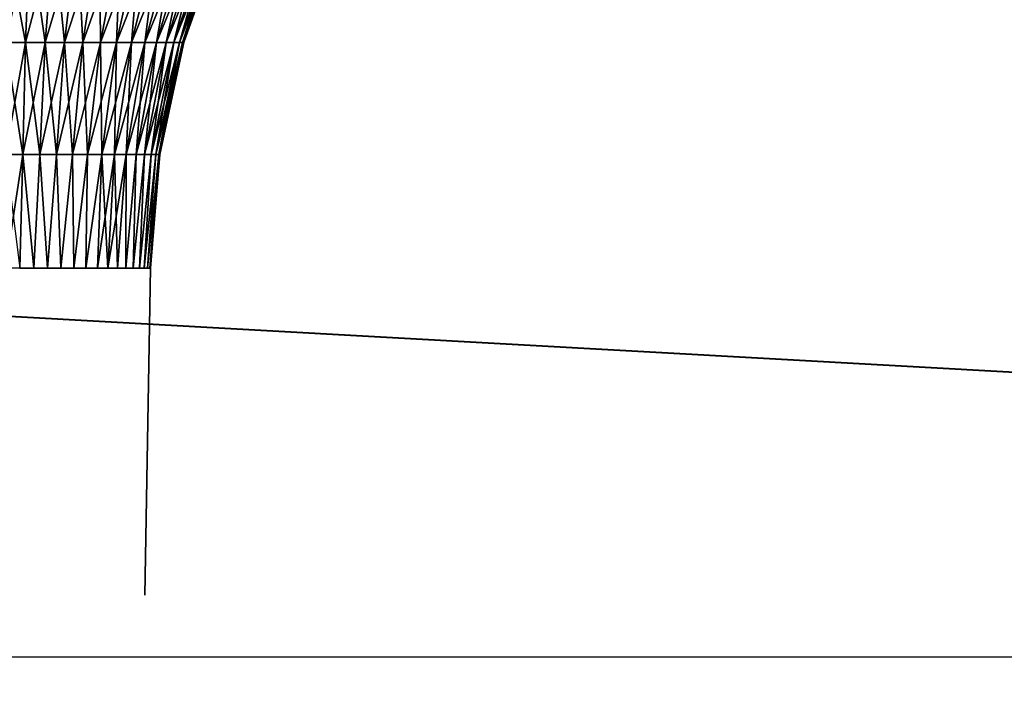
# Model space of a CAD drawing. Header units: millimetres. Extents: x -110 to 110, y 0 to 80.
# Tile 274 of 439: x 85.05 to 88.39, y 4.2 to 6.45. Entities that reach past the tile are written whole.
import ezdxf

# ---------------------------------------------------------------- set-up
doc = ezdxf.new("R2010")
doc.units = ezdxf.units.MM
doc.header["$LTSCALE"] = 59.460957
for name, color, linetype in [('13', 7, 'CONTINUOUS'), ('355', 7, 'CONTINUOUS'), ('359', 7, 'CONTINUOUS'), ('361', 7, 'CONTINUOUS'), ('362', 7, 'CONTINUOUS'), ('4', 7, 'CONTINUOUS'), ('6', 7, 'CONTINUOUS'), ('7', 7, 'CONTINUOUS')]:
    doc.layers.add(name, color=color, linetype=linetype)

msp = doc.modelspace()

# ---------------------------------------------------------------- linework, layer by layer
at = {"layer": '13', "color": 7, "linetype": 'CONTINUOUS'}
for points in [[(88.7616, 16.2217, 52.4151), (105, 0, 52.6982), (87.978, 15.6491, 52.425), (88.7616, 16.2217, 52.4151)], [(87.978, 15.6491, 52.425), (105, 0, 52.6982), (87.1426, 15.1552, 52.4337), (87.978, 15.6491, 52.425)], [(87.1426, 15.1552, 52.4337), (105, 0, 52.6982), (86.2633, 14.7446, 52.4408), (87.1426, 15.1552, 52.4337)], [(86.2633, 14.7446, 52.4408), (105, 0, 52.6982), (85.3483, 14.4211, 52.4465), (86.2633, 14.7446, 52.4408)], [(85.3483, 14.4211, 52.4465), (105, 0, 52.6982), (84.4063, 14.1879, 52.4506), (85.3483, 14.4211, 52.4465)], [(84.4063, 14.1879, 52.4506), (105, 0, 52.6982), (83.4461, 14.0471, 52.453), (84.4063, 14.1879, 52.4506)], [(105, 0, 52.6982), (-105, 0, 52.6982), (83.4461, 14.0471, 52.453), (105, 0, 52.6982)]]:
    msp.add_3dface(points, dxfattribs=at)
at = {"layer": '355', "color": 7, "linetype": 'CONTINUOUS'}
for points in [[(85.4728, 4.4913, -31), (85.4728, 4.4913, 31), (85.4922, 5.6024, -31), (85.4728, 4.4913, -31)], [(85.4922, 5.6024, -31), (85.4728, 4.4913, 31), (85.4922, 5.6024, 31), (85.4922, 5.6024, -31)]]:
    msp.add_3dface(points, dxfattribs=at)
at = {"layer": '359', "color": 7, "linetype": 'CONTINUOUS'}
for points in [[(85.6057, 6.3689, 31), (85.7357, 6.7349, 31), (85.6057, 6.3689, -31), (85.6057, 6.3689, 31)], [(85.6057, 6.3689, -31), (85.7357, 6.7349, 31), (85.7357, 6.7349, -31), (85.6057, 6.3689, -31)], [(85.524, 5.9891, 31), (85.6057, 6.3689, 31), (85.524, 5.9891, -31), (85.524, 5.9891, 31)], [(85.524, 5.9891, -31), (85.6057, 6.3689, 31), (85.6057, 6.3689, -31), (85.524, 5.9891, -31)], [(85.4922, 5.6024, -31), (85.4922, 5.6024, 31), (85.524, 5.9891, 31), (85.4922, 5.6024, -31)], [(85.4922, 5.6024, -31), (85.524, 5.9891, 31), (85.524, 5.9891, -31), (85.4922, 5.6024, -31)]]:
    msp.add_3dface(points, dxfattribs=at)
at = {"layer": '361', "color": 7, "linetype": 'CONTINUOUS'}
for points in [[(85, 6.3689, 31.6057), (85.0824, 6.7349, 31.731), (85.0678, 6.3689, 31.6018), (85, 6.3689, 31.6057)], [(85, 6.3689, 31.6057), (85, 6.7349, 31.7357), (85.0824, 6.7349, 31.731), (85, 6.3689, 31.6057)], [(85.0824, 6.7349, 31.731), (85.1637, 6.7349, 31.7172), (85.0678, 6.3689, 31.6018), (85.0824, 6.7349, 31.731)], [(85.0678, 6.3689, 31.6018), (85.1637, 6.7349, 31.7172), (85.1348, 6.3689, 31.5905), (85.0678, 6.3689, 31.6018)], [(85.1348, 6.3689, 31.5905), (85.243, 6.7349, 31.6944), (85.2, 6.3689, 31.5717), (85.1348, 6.3689, 31.5905)], [(85.1637, 6.7349, 31.7172), (85.243, 6.7349, 31.6944), (85.1348, 6.3689, 31.5905), (85.1637, 6.7349, 31.7172)], [(85.243, 6.7349, 31.6944), (85.3192, 6.7349, 31.6628), (85.2, 6.3689, 31.5717), (85.243, 6.7349, 31.6944)], [(85.2, 6.3689, 31.5717), (85.3192, 6.7349, 31.6628), (85.2628, 6.3689, 31.5457), (85.2, 6.3689, 31.5717)], [(85.3192, 6.7349, 31.6628), (85.3914, 6.7349, 31.6229), (85.2628, 6.3689, 31.5457), (85.3192, 6.7349, 31.6628)], [(85.2628, 6.3689, 31.5457), (85.3914, 6.7349, 31.6229), (85.3222, 6.3689, 31.5128), (85.2628, 6.3689, 31.5457)], [(85.3222, 6.3689, 31.5128), (85.4587, 6.7349, 31.5752), (85.3776, 6.3689, 31.4735), (85.3222, 6.3689, 31.5128)], [(85.3914, 6.7349, 31.6229), (85.4587, 6.7349, 31.5752), (85.3222, 6.3689, 31.5128), (85.3914, 6.7349, 31.6229)], [(85.4587, 6.7349, 31.5752), (85.5202, 6.7349, 31.5202), (85.3776, 6.3689, 31.4735), (85.4587, 6.7349, 31.5752)], [(85.3776, 6.3689, 31.4735), (85.5202, 6.7349, 31.5202), (85.4283, 6.3689, 31.4283), (85.3776, 6.3689, 31.4735)], [(85.5202, 6.7349, 31.5202), (85.5752, 6.7349, 31.4587), (85.4283, 6.3689, 31.4283), (85.5202, 6.7349, 31.5202)], [(85.4283, 6.3689, 31.4283), (85.5752, 6.7349, 31.4587), (85.4735, 6.3689, 31.3776), (85.4283, 6.3689, 31.4283)], [(85.5752, 6.7349, 31.4587), (85.6229, 6.7349, 31.3914), (85.4735, 6.3689, 31.3776), (85.5752, 6.7349, 31.4587)], [(85.4735, 6.3689, 31.3776), (85.6229, 6.7349, 31.3914), (85.5128, 6.3689, 31.3222), (85.4735, 6.3689, 31.3776)], [(85.6229, 6.7349, 31.3914), (85.6628, 6.7349, 31.3192), (85.5128, 6.3689, 31.3222), (85.6229, 6.7349, 31.3914)], [(85.5128, 6.3689, 31.3222), (85.6628, 6.7349, 31.3192), (85.5457, 6.3689, 31.2628), (85.5128, 6.3689, 31.3222)], [(85.6628, 6.7349, 31.3192), (85.6944, 6.7349, 31.243), (85.5457, 6.3689, 31.2628), (85.6628, 6.7349, 31.3192)], [(85.5457, 6.3689, 31.2628), (85.6944, 6.7349, 31.243), (85.5717, 6.3689, 31.2), (85.5457, 6.3689, 31.2628)], [(85.6944, 6.7349, 31.243), (85.7172, 6.7349, 31.1637), (85.5717, 6.3689, 31.2), (85.6944, 6.7349, 31.243)], [(85.5717, 6.3689, 31.2), (85.7172, 6.7349, 31.1637), (85.5905, 6.3689, 31.1348), (85.5717, 6.3689, 31.2)], [(85.7172, 6.7349, 31.1637), (85.731, 6.7349, 31.0824), (85.5905, 6.3689, 31.1348), (85.7172, 6.7349, 31.1637)], [(85.5905, 6.3689, 31.1348), (85.731, 6.7349, 31.0824), (85.6018, 6.3689, 31.0678), (85.5905, 6.3689, 31.1348)], [(85.7357, 6.7349, 31), (85.6057, 6.3689, 31), (85.6018, 6.3689, 31.0678), (85.7357, 6.7349, 31)], [(85.731, 6.7349, 31.0824), (85.7357, 6.7349, 31), (85.6018, 6.3689, 31.0678), (85.731, 6.7349, 31.0824)], [(85, 5.9891, 31.524), (85.0678, 6.3689, 31.6018), (85.0587, 5.9891, 31.5207), (85, 5.9891, 31.524)], [(85, 5.9891, 31.524), (85, 6.3689, 31.6057), (85.0678, 6.3689, 31.6018), (85, 5.9891, 31.524)], [(85.0678, 6.3689, 31.6018), (85.1348, 6.3689, 31.5905), (85.0587, 5.9891, 31.5207), (85.0678, 6.3689, 31.6018)], [(85.0587, 5.9891, 31.5207), (85.1348, 6.3689, 31.5905), (85.1166, 5.9891, 31.5109), (85.0587, 5.9891, 31.5207)], [(85.1348, 6.3689, 31.5905), (85.2, 6.3689, 31.5717), (85.1166, 5.9891, 31.5109), (85.1348, 6.3689, 31.5905)], [(85.1166, 5.9891, 31.5109), (85.2, 6.3689, 31.5717), (85.1731, 5.9891, 31.4946), (85.1166, 5.9891, 31.5109)], [(85.1731, 5.9891, 31.4946), (85.2628, 6.3689, 31.5457), (85.2274, 5.9891, 31.4721), (85.1731, 5.9891, 31.4946)], [(85.2, 6.3689, 31.5717), (85.2628, 6.3689, 31.5457), (85.1731, 5.9891, 31.4946), (85.2, 6.3689, 31.5717)], [(85.2274, 5.9891, 31.4721), (85.3222, 6.3689, 31.5128), (85.2788, 5.9891, 31.4437), (85.2274, 5.9891, 31.4721)], [(85.2628, 6.3689, 31.5457), (85.3222, 6.3689, 31.5128), (85.2274, 5.9891, 31.4721), (85.2628, 6.3689, 31.5457)], [(85.3222, 6.3689, 31.5128), (85.3776, 6.3689, 31.4735), (85.2788, 5.9891, 31.4437), (85.3222, 6.3689, 31.5128)], [(85.2788, 5.9891, 31.4437), (85.3776, 6.3689, 31.4735), (85.3267, 5.9891, 31.4097), (85.2788, 5.9891, 31.4437)], [(85.3776, 6.3689, 31.4735), (85.4283, 6.3689, 31.4283), (85.3267, 5.9891, 31.4097), (85.3776, 6.3689, 31.4735)], [(85.3267, 5.9891, 31.4097), (85.4283, 6.3689, 31.4283), (85.3706, 5.9891, 31.3706), (85.3267, 5.9891, 31.4097)], [(85.4283, 6.3689, 31.4283), (85.4735, 6.3689, 31.3776), (85.3706, 5.9891, 31.3706), (85.4283, 6.3689, 31.4283)], [(85.3706, 5.9891, 31.3706), (85.4735, 6.3689, 31.3776), (85.4097, 5.9891, 31.3267), (85.3706, 5.9891, 31.3706)], [(85.4735, 6.3689, 31.3776), (85.5128, 6.3689, 31.3222), (85.4097, 5.9891, 31.3267), (85.4735, 6.3689, 31.3776)], [(85.4097, 5.9891, 31.3267), (85.5128, 6.3689, 31.3222), (85.4437, 5.9891, 31.2788), (85.4097, 5.9891, 31.3267)], [(85.4437, 5.9891, 31.2788), (85.5457, 6.3689, 31.2628), (85.4721, 5.9891, 31.2274), (85.4437, 5.9891, 31.2788)], [(85.5128, 6.3689, 31.3222), (85.5457, 6.3689, 31.2628), (85.4437, 5.9891, 31.2788), (85.5128, 6.3689, 31.3222)], [(85.4721, 5.9891, 31.2274), (85.5717, 6.3689, 31.2), (85.4946, 5.9891, 31.1731), (85.4721, 5.9891, 31.2274)], [(85.5457, 6.3689, 31.2628), (85.5717, 6.3689, 31.2), (85.4721, 5.9891, 31.2274), (85.5457, 6.3689, 31.2628)], [(85.5717, 6.3689, 31.2), (85.5905, 6.3689, 31.1348), (85.4946, 5.9891, 31.1731), (85.5717, 6.3689, 31.2)], [(85.4946, 5.9891, 31.1731), (85.5905, 6.3689, 31.1348), (85.5109, 5.9891, 31.1166), (85.4946, 5.9891, 31.1731)], [(85.5905, 6.3689, 31.1348), (85.6018, 6.3689, 31.0678), (85.5109, 5.9891, 31.1166), (85.5905, 6.3689, 31.1348)], [(85.5109, 5.9891, 31.1166), (85.6018, 6.3689, 31.0678), (85.5207, 5.9891, 31.0587), (85.5109, 5.9891, 31.1166)], [(85.6057, 6.3689, 31), (85.524, 5.9891, 31), (85.5207, 5.9891, 31.0587), (85.6057, 6.3689, 31)], [(85.6018, 6.3689, 31.0678), (85.6057, 6.3689, 31), (85.5207, 5.9891, 31.0587), (85.6018, 6.3689, 31.0678)], [(85, 5.6024, 31.4922), (85, 5.9891, 31.524), (85.0587, 5.9891, 31.5207), (85, 5.6024, 31.4922)], [(85, 5.6024, 31.4922), (85.0587, 5.9891, 31.5207), (85.0482, 5.6024, 31.4898), (85, 5.6024, 31.4922)], [(85.0482, 5.6024, 31.4898), (85.0587, 5.9891, 31.5207), (85.096, 5.6024, 31.4827), (85.0482, 5.6024, 31.4898)], [(85.0587, 5.9891, 31.5207), (85.1166, 5.9891, 31.5109), (85.096, 5.6024, 31.4827), (85.0587, 5.9891, 31.5207)], [(85.096, 5.6024, 31.4827), (85.1166, 5.9891, 31.5109), (85.1429, 5.6024, 31.471), (85.096, 5.6024, 31.4827)], [(85.1166, 5.9891, 31.5109), (85.1731, 5.9891, 31.4946), (85.1429, 5.6024, 31.471), (85.1166, 5.9891, 31.5109)], [(85.1429, 5.6024, 31.471), (85.1731, 5.9891, 31.4946), (85.1884, 5.6024, 31.4547), (85.1429, 5.6024, 31.471)], [(85.1731, 5.9891, 31.4946), (85.2274, 5.9891, 31.4721), (85.1884, 5.6024, 31.4547), (85.1731, 5.9891, 31.4946)], [(85.1884, 5.6024, 31.4547), (85.2274, 5.9891, 31.4721), (85.232, 5.6024, 31.4341), (85.1884, 5.6024, 31.4547)], [(85.2274, 5.9891, 31.4721), (85.2788, 5.9891, 31.4437), (85.232, 5.6024, 31.4341), (85.2274, 5.9891, 31.4721)], [(85.232, 5.6024, 31.4341), (85.2788, 5.9891, 31.4437), (85.2734, 5.6024, 31.4092), (85.232, 5.6024, 31.4341)], [(85.2788, 5.9891, 31.4437), (85.3267, 5.9891, 31.4097), (85.2734, 5.6024, 31.4092), (85.2788, 5.9891, 31.4437)], [(85.2734, 5.6024, 31.4092), (85.3267, 5.9891, 31.4097), (85.3122, 5.6024, 31.3805), (85.2734, 5.6024, 31.4092)], [(85.3267, 5.9891, 31.4097), (85.3706, 5.9891, 31.3706), (85.3122, 5.6024, 31.3805), (85.3267, 5.9891, 31.4097)], [(85.3122, 5.6024, 31.3805), (85.3706, 5.9891, 31.3706), (85.348, 5.6024, 31.348), (85.3122, 5.6024, 31.3805)], [(85.348, 5.6024, 31.348), (85.4097, 5.9891, 31.3267), (85.3805, 5.6024, 31.3122), (85.348, 5.6024, 31.348)], [(85.3706, 5.9891, 31.3706), (85.4097, 5.9891, 31.3267), (85.348, 5.6024, 31.348), (85.3706, 5.9891, 31.3706)], [(85.3805, 5.6024, 31.3122), (85.4097, 5.9891, 31.3267), (85.4092, 5.6024, 31.2734), (85.3805, 5.6024, 31.3122)], [(85.4092, 5.6024, 31.2734), (85.4437, 5.9891, 31.2788), (85.4341, 5.6024, 31.232), (85.4092, 5.6024, 31.2734)], [(85.4097, 5.9891, 31.3267), (85.4437, 5.9891, 31.2788), (85.4092, 5.6024, 31.2734), (85.4097, 5.9891, 31.3267)], [(85.4341, 5.6024, 31.232), (85.4721, 5.9891, 31.2274), (85.4547, 5.6024, 31.1884), (85.4341, 5.6024, 31.232)], [(85.4437, 5.9891, 31.2788), (85.4721, 5.9891, 31.2274), (85.4341, 5.6024, 31.232), (85.4437, 5.9891, 31.2788)], [(85.4547, 5.6024, 31.1884), (85.4946, 5.9891, 31.1731), (85.471, 5.6024, 31.1429), (85.4547, 5.6024, 31.1884)], [(85.4721, 5.9891, 31.2274), (85.4946, 5.9891, 31.1731), (85.4547, 5.6024, 31.1884), (85.4721, 5.9891, 31.2274)], [(85.4946, 5.9891, 31.1731), (85.5109, 5.9891, 31.1166), (85.471, 5.6024, 31.1429), (85.4946, 5.9891, 31.1731)], [(85.471, 5.6024, 31.1429), (85.5109, 5.9891, 31.1166), (85.4827, 5.6024, 31.096), (85.471, 5.6024, 31.1429)], [(85.4827, 5.6024, 31.096), (85.5207, 5.9891, 31.0587), (85.4898, 5.6024, 31.0482), (85.4827, 5.6024, 31.096)], [(85.5109, 5.9891, 31.1166), (85.5207, 5.9891, 31.0587), (85.4827, 5.6024, 31.096), (85.5109, 5.9891, 31.1166)], [(85.5207, 5.9891, 31.0587), (85.524, 5.9891, 31), (85.4898, 5.6024, 31.0482), (85.5207, 5.9891, 31.0587)], [(85.524, 5.9891, 31), (85.4922, 5.6024, 31), (85.4898, 5.6024, 31.0482), (85.524, 5.9891, 31)]]:
    msp.add_3dface(points, dxfattribs=at)
at = {"layer": '362', "color": 7, "linetype": 'CONTINUOUS'}
for points in [[(85.0824, 6.7349, -31.731), (85, 6.7349, -31.7357), (85.0678, 6.3689, -31.6018), (85.0824, 6.7349, -31.731)], [(85, 6.7349, -31.7357), (85, 6.3689, -31.6057), (85.0678, 6.3689, -31.6018), (85, 6.7349, -31.7357)], [(85.1348, 6.3689, -31.5905), (85.0824, 6.7349, -31.731), (85.0678, 6.3689, -31.6018), (85.1348, 6.3689, -31.5905)], [(85.1637, 6.7349, -31.7172), (85.0824, 6.7349, -31.731), (85.1348, 6.3689, -31.5905), (85.1637, 6.7349, -31.7172)], [(85.2, 6.3689, -31.5717), (85.1637, 6.7349, -31.7172), (85.1348, 6.3689, -31.5905), (85.2, 6.3689, -31.5717)], [(85.243, 6.7349, -31.6944), (85.1637, 6.7349, -31.7172), (85.2, 6.3689, -31.5717), (85.243, 6.7349, -31.6944)], [(85.2628, 6.3689, -31.5457), (85.243, 6.7349, -31.6944), (85.2, 6.3689, -31.5717), (85.2628, 6.3689, -31.5457)], [(85.3192, 6.7349, -31.6628), (85.243, 6.7349, -31.6944), (85.2628, 6.3689, -31.5457), (85.3192, 6.7349, -31.6628)], [(85.3222, 6.3689, -31.5128), (85.3192, 6.7349, -31.6628), (85.2628, 6.3689, -31.5457), (85.3222, 6.3689, -31.5128)], [(85.3914, 6.7349, -31.6229), (85.3192, 6.7349, -31.6628), (85.3222, 6.3689, -31.5128), (85.3914, 6.7349, -31.6229)], [(85.3776, 6.3689, -31.4735), (85.3914, 6.7349, -31.6229), (85.3222, 6.3689, -31.5128), (85.3776, 6.3689, -31.4735)], [(85.4587, 6.7349, -31.5752), (85.3914, 6.7349, -31.6229), (85.3776, 6.3689, -31.4735), (85.4587, 6.7349, -31.5752)], [(85.4283, 6.3689, -31.4283), (85.4587, 6.7349, -31.5752), (85.3776, 6.3689, -31.4735), (85.4283, 6.3689, -31.4283)], [(85.5202, 6.7349, -31.5202), (85.4587, 6.7349, -31.5752), (85.4283, 6.3689, -31.4283), (85.5202, 6.7349, -31.5202)], [(85.4735, 6.3689, -31.3776), (85.5202, 6.7349, -31.5202), (85.4283, 6.3689, -31.4283), (85.4735, 6.3689, -31.3776)], [(85.5752, 6.7349, -31.4587), (85.5202, 6.7349, -31.5202), (85.4735, 6.3689, -31.3776), (85.5752, 6.7349, -31.4587)], [(85.5128, 6.3689, -31.3222), (85.5752, 6.7349, -31.4587), (85.4735, 6.3689, -31.3776), (85.5128, 6.3689, -31.3222)], [(85.6229, 6.7349, -31.3914), (85.5752, 6.7349, -31.4587), (85.5128, 6.3689, -31.3222), (85.6229, 6.7349, -31.3914)], [(85.5457, 6.3689, -31.2628), (85.6229, 6.7349, -31.3914), (85.5128, 6.3689, -31.3222), (85.5457, 6.3689, -31.2628)], [(85.6628, 6.7349, -31.3192), (85.6229, 6.7349, -31.3914), (85.5457, 6.3689, -31.2628), (85.6628, 6.7349, -31.3192)], [(85.5717, 6.3689, -31.2), (85.6628, 6.7349, -31.3192), (85.5457, 6.3689, -31.2628), (85.5717, 6.3689, -31.2)], [(85.6944, 6.7349, -31.243), (85.6628, 6.7349, -31.3192), (85.5717, 6.3689, -31.2), (85.6944, 6.7349, -31.243)], [(85.5905, 6.3689, -31.1348), (85.6944, 6.7349, -31.243), (85.5717, 6.3689, -31.2), (85.5905, 6.3689, -31.1348)], [(85.7172, 6.7349, -31.1637), (85.6944, 6.7349, -31.243), (85.5905, 6.3689, -31.1348), (85.7172, 6.7349, -31.1637)], [(85.6018, 6.3689, -31.0678), (85.7172, 6.7349, -31.1637), (85.5905, 6.3689, -31.1348), (85.6018, 6.3689, -31.0678)], [(85.731, 6.7349, -31.0824), (85.7172, 6.7349, -31.1637), (85.6018, 6.3689, -31.0678), (85.731, 6.7349, -31.0824)], [(85.6057, 6.3689, -31), (85.731, 6.7349, -31.0824), (85.6018, 6.3689, -31.0678), (85.6057, 6.3689, -31)], [(85.6057, 6.3689, -31), (85.7357, 6.7349, -31), (85.731, 6.7349, -31.0824), (85.6057, 6.3689, -31)], [(85.0678, 6.3689, -31.6018), (85, 6.3689, -31.6057), (85.0587, 5.9891, -31.5207), (85.0678, 6.3689, -31.6018)], [(85, 6.3689, -31.6057), (85, 5.9891, -31.524), (85.0587, 5.9891, -31.5207), (85, 6.3689, -31.6057)], [(85.1166, 5.9891, -31.5109), (85.0678, 6.3689, -31.6018), (85.0587, 5.9891, -31.5207), (85.1166, 5.9891, -31.5109)], [(85.1348, 6.3689, -31.5905), (85.0678, 6.3689, -31.6018), (85.1166, 5.9891, -31.5109), (85.1348, 6.3689, -31.5905)], [(85.1731, 5.9891, -31.4946), (85.1348, 6.3689, -31.5905), (85.1166, 5.9891, -31.5109), (85.1731, 5.9891, -31.4946)], [(85.2, 6.3689, -31.5717), (85.1348, 6.3689, -31.5905), (85.1731, 5.9891, -31.4946), (85.2, 6.3689, -31.5717)], [(85.2274, 5.9891, -31.4721), (85.2, 6.3689, -31.5717), (85.1731, 5.9891, -31.4946), (85.2274, 5.9891, -31.4721)], [(85.2628, 6.3689, -31.5457), (85.2, 6.3689, -31.5717), (85.2274, 5.9891, -31.4721), (85.2628, 6.3689, -31.5457)], [(85.2788, 5.9891, -31.4437), (85.2628, 6.3689, -31.5457), (85.2274, 5.9891, -31.4721), (85.2788, 5.9891, -31.4437)], [(85.3222, 6.3689, -31.5128), (85.2628, 6.3689, -31.5457), (85.2788, 5.9891, -31.4437), (85.3222, 6.3689, -31.5128)], [(85.3267, 5.9891, -31.4097), (85.3222, 6.3689, -31.5128), (85.2788, 5.9891, -31.4437), (85.3267, 5.9891, -31.4097)], [(85.3776, 6.3689, -31.4735), (85.3222, 6.3689, -31.5128), (85.3267, 5.9891, -31.4097), (85.3776, 6.3689, -31.4735)], [(85.3706, 5.9891, -31.3706), (85.3776, 6.3689, -31.4735), (85.3267, 5.9891, -31.4097), (85.3706, 5.9891, -31.3706)], [(85.4283, 6.3689, -31.4283), (85.3776, 6.3689, -31.4735), (85.3706, 5.9891, -31.3706), (85.4283, 6.3689, -31.4283)], [(85.4097, 5.9891, -31.3267), (85.4283, 6.3689, -31.4283), (85.3706, 5.9891, -31.3706), (85.4097, 5.9891, -31.3267)], [(85.4735, 6.3689, -31.3776), (85.4283, 6.3689, -31.4283), (85.4097, 5.9891, -31.3267), (85.4735, 6.3689, -31.3776)], [(85.4437, 5.9891, -31.2788), (85.4735, 6.3689, -31.3776), (85.4097, 5.9891, -31.3267), (85.4437, 5.9891, -31.2788)], [(85.5128, 6.3689, -31.3222), (85.4735, 6.3689, -31.3776), (85.4437, 5.9891, -31.2788), (85.5128, 6.3689, -31.3222)], [(85.4721, 5.9891, -31.2274), (85.5128, 6.3689, -31.3222), (85.4437, 5.9891, -31.2788), (85.4721, 5.9891, -31.2274)], [(85.5457, 6.3689, -31.2628), (85.5128, 6.3689, -31.3222), (85.4721, 5.9891, -31.2274), (85.5457, 6.3689, -31.2628)], [(85.4946, 5.9891, -31.1731), (85.5457, 6.3689, -31.2628), (85.4721, 5.9891, -31.2274), (85.4946, 5.9891, -31.1731)], [(85.5717, 6.3689, -31.2), (85.5457, 6.3689, -31.2628), (85.4946, 5.9891, -31.1731), (85.5717, 6.3689, -31.2)], [(85.5109, 5.9891, -31.1166), (85.5717, 6.3689, -31.2), (85.4946, 5.9891, -31.1731), (85.5109, 5.9891, -31.1166)], [(85.5905, 6.3689, -31.1348), (85.5717, 6.3689, -31.2), (85.5109, 5.9891, -31.1166), (85.5905, 6.3689, -31.1348)], [(85.5207, 5.9891, -31.0587), (85.5905, 6.3689, -31.1348), (85.5109, 5.9891, -31.1166), (85.5207, 5.9891, -31.0587)], [(85.6018, 6.3689, -31.0678), (85.5905, 6.3689, -31.1348), (85.5207, 5.9891, -31.0587), (85.6018, 6.3689, -31.0678)], [(85.524, 5.9891, -31), (85.6018, 6.3689, -31.0678), (85.5207, 5.9891, -31.0587), (85.524, 5.9891, -31)], [(85.524, 5.9891, -31), (85.6057, 6.3689, -31), (85.6018, 6.3689, -31.0678), (85.524, 5.9891, -31)], [(85.0587, 5.9891, -31.5207), (85, 5.9891, -31.524), (85.0482, 5.6024, -31.4898), (85.0587, 5.9891, -31.5207)], [(85.096, 5.6024, -31.4827), (85.0587, 5.9891, -31.5207), (85.0482, 5.6024, -31.4898), (85.096, 5.6024, -31.4827)], [(85.1166, 5.9891, -31.5109), (85.0587, 5.9891, -31.5207), (85.096, 5.6024, -31.4827), (85.1166, 5.9891, -31.5109)], [(85.1429, 5.6024, -31.471), (85.1166, 5.9891, -31.5109), (85.096, 5.6024, -31.4827), (85.1429, 5.6024, -31.471)], [(85.1731, 5.9891, -31.4946), (85.1166, 5.9891, -31.5109), (85.1429, 5.6024, -31.471), (85.1731, 5.9891, -31.4946)], [(85.1884, 5.6024, -31.4547), (85.1731, 5.9891, -31.4946), (85.1429, 5.6024, -31.471), (85.1884, 5.6024, -31.4547)], [(85.2274, 5.9891, -31.4721), (85.1731, 5.9891, -31.4946), (85.1884, 5.6024, -31.4547), (85.2274, 5.9891, -31.4721)], [(85.232, 5.6024, -31.4341), (85.2274, 5.9891, -31.4721), (85.1884, 5.6024, -31.4547), (85.232, 5.6024, -31.4341)], [(85.2788, 5.9891, -31.4437), (85.2274, 5.9891, -31.4721), (85.232, 5.6024, -31.4341), (85.2788, 5.9891, -31.4437)], [(85.2734, 5.6024, -31.4092), (85.2788, 5.9891, -31.4437), (85.232, 5.6024, -31.4341), (85.2734, 5.6024, -31.4092)], [(85.3267, 5.9891, -31.4097), (85.2788, 5.9891, -31.4437), (85.2734, 5.6024, -31.4092), (85.3267, 5.9891, -31.4097)], [(85.3122, 5.6024, -31.3805), (85.3267, 5.9891, -31.4097), (85.2734, 5.6024, -31.4092), (85.3122, 5.6024, -31.3805)], [(85.348, 5.6024, -31.348), (85.3267, 5.9891, -31.4097), (85.3122, 5.6024, -31.3805), (85.348, 5.6024, -31.348)], [(85.3706, 5.9891, -31.3706), (85.3267, 5.9891, -31.4097), (85.348, 5.6024, -31.348), (85.3706, 5.9891, -31.3706)], [(85.3805, 5.6024, -31.3122), (85.3706, 5.9891, -31.3706), (85.348, 5.6024, -31.348), (85.3805, 5.6024, -31.3122)], [(85.4097, 5.9891, -31.3267), (85.3706, 5.9891, -31.3706), (85.3805, 5.6024, -31.3122), (85.4097, 5.9891, -31.3267)], [(85.4092, 5.6024, -31.2734), (85.4097, 5.9891, -31.3267), (85.3805, 5.6024, -31.3122), (85.4092, 5.6024, -31.2734)], [(85.4437, 5.9891, -31.2788), (85.4097, 5.9891, -31.3267), (85.4092, 5.6024, -31.2734), (85.4437, 5.9891, -31.2788)], [(85.4341, 5.6024, -31.232), (85.4437, 5.9891, -31.2788), (85.4092, 5.6024, -31.2734), (85.4341, 5.6024, -31.232)], [(85.4547, 5.6024, -31.1884), (85.4721, 5.9891, -31.2274), (85.4341, 5.6024, -31.232), (85.4547, 5.6024, -31.1884)], [(85.4721, 5.9891, -31.2274), (85.4437, 5.9891, -31.2788), (85.4341, 5.6024, -31.232), (85.4721, 5.9891, -31.2274)], [(85.4946, 5.9891, -31.1731), (85.4721, 5.9891, -31.2274), (85.4547, 5.6024, -31.1884), (85.4946, 5.9891, -31.1731)], [(85.471, 5.6024, -31.1429), (85.4946, 5.9891, -31.1731), (85.4547, 5.6024, -31.1884), (85.471, 5.6024, -31.1429)], [(85.5109, 5.9891, -31.1166), (85.4946, 5.9891, -31.1731), (85.471, 5.6024, -31.1429), (85.5109, 5.9891, -31.1166)], [(85.4827, 5.6024, -31.096), (85.5109, 5.9891, -31.1166), (85.471, 5.6024, -31.1429), (85.4827, 5.6024, -31.096)], [(85.5207, 5.9891, -31.0587), (85.5109, 5.9891, -31.1166), (85.4827, 5.6024, -31.096), (85.5207, 5.9891, -31.0587)], [(85.4898, 5.6024, -31.0482), (85.5207, 5.9891, -31.0587), (85.4827, 5.6024, -31.096), (85.4898, 5.6024, -31.0482)], [(85.4922, 5.6024, -31), (85.5207, 5.9891, -31.0587), (85.4898, 5.6024, -31.0482), (85.4922, 5.6024, -31)], [(85.4922, 5.6024, -31), (85.524, 5.9891, -31), (85.5207, 5.9891, -31.0587), (85.4922, 5.6024, -31)]]:
    msp.add_3dface(points, dxfattribs=at)
at = {"layer": '4', "color": 7, "linetype": 'CONTINUOUS'}
for points in [[(89.0124, 17.5119, 55), (88.1825, 16.8839, 55), (105.7, 4.2827, 55), (89.0124, 17.5119, 55)], [(88.1825, 16.8839, 55), (87.3014, 16.3298, 55), (105.7, 4.2827, 55), (88.1825, 16.8839, 55)], [(87.3014, 16.3298, 55), (86.3758, 15.8537, 55), (105.7, 4.2827, 55), (87.3014, 16.3298, 55)], [(86.3758, 15.8537, 55), (85.4126, 15.4593, 55), (105.7, 4.2827, 55), (86.3758, 15.8537, 55)], [(85.4126, 15.4593, 55), (84.419, 15.1495, 55), (105.7, 4.2827, 55), (85.4126, 15.4593, 55)], [(84.419, 15.1495, 55), (83.4023, 14.9266, 55), (105.7, 4.2827, 55), (84.419, 15.1495, 55)], [(83.4023, 14.9266, 55), (82.3702, 14.7922, 55), (105.7, 4.2827, 55), (83.4023, 14.9266, 55)], [(105.7, 4.2827, 55), (-82.3629, 14.7916, 55), (-105.7, 4.2827, 55), (105.7, 4.2827, 55)], [(-81.3314, 14.7473, 55), (-82.3629, 14.7916, 55), (105.7, 4.2827, 55), (-81.3314, 14.7473, 55)], [(82.3702, 14.7922, 55), (81.3314, 14.7473, 55), (105.7, 4.2827, 55), (82.3702, 14.7922, 55)], [(47.4027, 14.7473, 55), (-81.3314, 14.7473, 55), (105.7, 4.2827, 55), (47.4027, 14.7473, 55)], [(55.5973, 14.7473, 55), (47.4027, 14.7473, 55), (105.7, 4.2827, 55), (55.5973, 14.7473, 55)], [(81.3314, 14.7473, 55), (55.5973, 14.7473, 55), (105.7, 4.2827, 55), (81.3314, 14.7473, 55)]]:
    msp.add_3dface(points, dxfattribs=at)
at = {"layer": '6', "color": 7, "linetype": 'CONTINUOUS'}
for points in [[(110, 0, -55), (-110, 0, -55), (110, 80, -55), (110, 0, -55)], [(110, 80, -55), (-110, 0, -55), (-110, 80, -55), (110, 80, -55)]]:
    msp.add_3dface(points, dxfattribs=at)
at = {"layer": '7', "color": 7, "linetype": 'CONTINUOUS'}
for points in [[(87.978, 15.6491, -52.425), (105, 0, -52.6982), (88.7616, 16.2217, -52.4151), (87.978, 15.6491, -52.425)], [(87.1426, 15.1552, -52.4337), (105, 0, -52.6982), (87.978, 15.6491, -52.425), (87.1426, 15.1552, -52.4337)], [(86.2633, 14.7446, -52.4408), (105, 0, -52.6982), (87.1426, 15.1552, -52.4337), (86.2633, 14.7446, -52.4408)], [(85.3483, 14.4211, -52.4465), (105, 0, -52.6982), (86.2633, 14.7446, -52.4408), (85.3483, 14.4211, -52.4465)], [(84.4063, 14.1879, -52.4506), (105, 0, -52.6982), (85.3483, 14.4211, -52.4465), (84.4063, 14.1879, -52.4506)], [(83.4461, 14.0471, -52.453), (105, 0, -52.6982), (84.4063, 14.1879, -52.4506), (83.4461, 14.0471, -52.453)], [(-105, 0, -52.6982), (105, 0, -52.6982), (-83.4461, 14.0471, -52.453), (-105, 0, -52.6982)], [(-83.4461, 14.0471, -52.453), (105, 0, -52.6982), (-82.4769, 14, -52.4538), (-83.4461, 14.0471, -52.453)], [(82.4769, 14, -52.4538), (105, 0, -52.6982), (83.4461, 14.0471, -52.453), (82.4769, 14, -52.4538)], [(105, 0, -52.6982), (82.4769, 14, -52.4538), (-82.4769, 14, -52.4538), (105, 0, -52.6982)]]:
    msp.add_3dface(points, dxfattribs=at)

doc.saveas('drawing.dxf')
